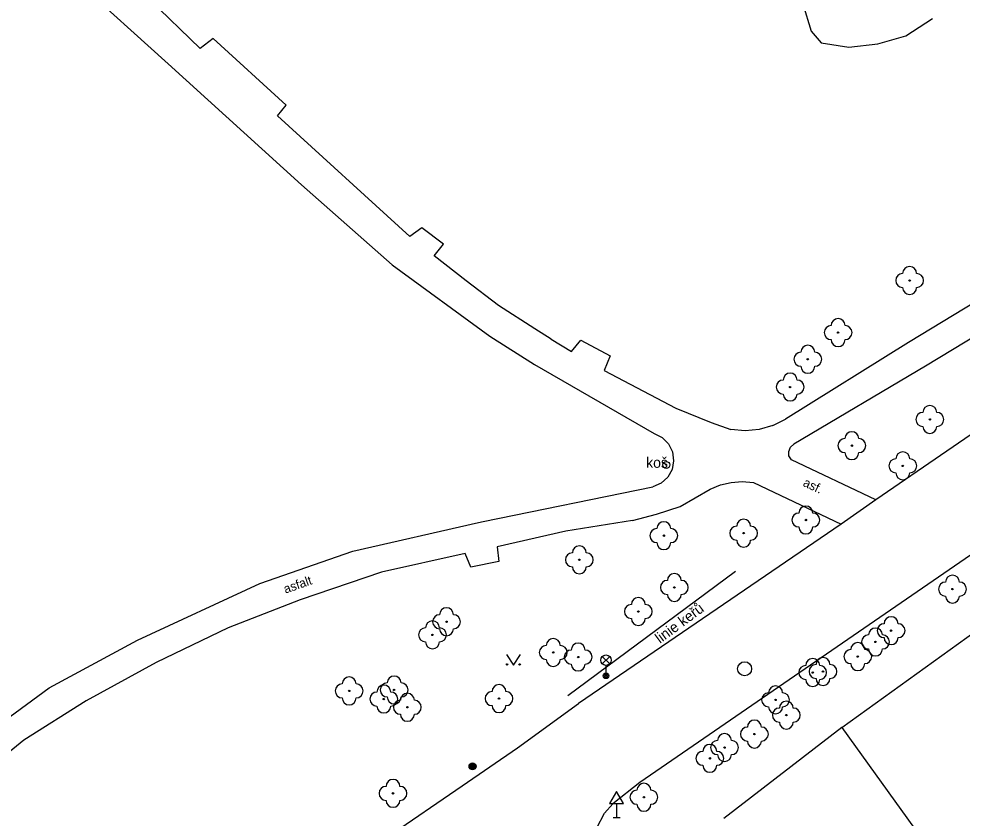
# Model space of a CAD drawing. Extents: x -600391 to -599491, y -1160176 to -1159402.
# Drawn here: x -599795.1 to -599727.5, y -1159757 to -1159699.8 of the extents above; entities that cross this region are included whole.
import ezdxf

# ---------------------------------------------------------------- set-up
doc = ezdxf.new("R2010")
doc.units = 0
for name, color, linetype in [('Level 10', 7, 'Continuous'), ('Level 11', 7, 'Continuous'), ('Level 22', 7, 'Continuous'), ('Level 25', 7, 'Continuous'), ('Level 27', 7, 'Continuous'), ('Level 33', 7, 'Continuous'), ('Level 34', 7, 'Continuous'), ('Level 36', 7, 'Continuous'), ('Level 40', 7, 'Continuous'), ('Level 42', 7, 'Continuous'), ('Level 7', 7, 'Continuous')]:
    doc.layers.add(name, color=color, linetype=linetype)

msp = doc.modelspace()

# ---------------------------------------------------------------- linework, layer by layer
at = {"layer": 'Level 10'}
for points in [[(-599700.44, -1159720.03), (-599750.59, -1159754.5), (-599752.54, -1159756.01)], [(-599723.5, -1159727.27), (-599733.67, -1159734.23)], [(-599733.67, -1159734.23), (-599736.17, -1159735.97)], [(-599736.17, -1159735.97), (-599754.99, -1159748.84)], [(-599759.37, -1159752), (-599754.99, -1159748.84)], [(-599768.71, -1159758.42), (-599763.33, -1159754.72), (-599759.37, -1159752)], [(-599752.54, -1159756.01), (-599753.13, -1159756.69)], [(-599754.21, -1159760.05), (-599754.04, -1159758.88), (-599753.67, -1159757.75), (-599753.13, -1159756.69)]]:
    msp.add_lwpolyline(points, dxfattribs=at)
at = {"layer": 'Level 11'}
for points in [[(-599774.84, -1159711.67), (-599784.4, -1159702.99), (-599790.99, -1159697.05), (-599794.55, -1159693.55), (-599797.86, -1159689.92), (-599801.13, -1159685.14)], [(-599756.95, -1159722.71), (-599758.13, -1159721.98), (-599760.73, -1159720.3), (-599763.05, -1159718.55), (-599765.34, -1159716.75), (-599764.68, -1159715.92), (-599766.23, -1159714.73), (-599767.09, -1159715.36), (-599776.56, -1159706.71), (-599775.94, -1159705.95), (-599781.19, -1159701.18), (-599782.11, -1159701.89), (-599789.43, -1159694.79), (-599788.73, -1159694.05), (-599792.16, -1159690.74), (-599793.05, -1159691.44)], [(-599738.91, -1159698.68), (-599738.32, -1159700.64), (-599737.59, -1159701.48), (-599735.6, -1159701.79), (-599733.54, -1159701.56), (-599731.52, -1159700.97), (-599729.61, -1159699.74)], [(-599702.69, -1159704.95), (-599715.07, -1159713.12), (-599731.34, -1159722.96), (-599740.14, -1159728.45)], [(-599701.48, -1159706.88), (-599714.62, -1159715.28), (-599730.12, -1159724.66)], [(-599774.84, -1159711.67), (-599768.34, -1159717.39), (-599761.35, -1159722.5), (-599758.15, -1159724.54)], [(-599756.95, -1159722.71), (-599755.49, -1159723.61), (-599754.82, -1159722.8), (-599752.72, -1159723.91), (-599753.16, -1159724.97), (-599748.01, -1159727.66), (-599745.49, -1159728.68), (-599744.07, -1159729.19)], [(-599736.1, -1159750.56), (-599718.63, -1159774.82), (-599682.64, -1159747.09), (-599699.8, -1159724.04)], [(-599758.15, -1159724.54), (-599749.57, -1159729.49)], [(-599730.12, -1159724.66), (-599739.55, -1159730.25)], [(-599741.05, -1159728.91), (-599742.03, -1159729.19), (-599743.05, -1159729.28), (-599744.07, -1159729.19)], [(-599741.05, -1159728.91), (-599740.14, -1159728.45)], [(-599749.57, -1159729.49), (-599749, -1159729.77), (-599748.54, -1159730.23), (-599748.26, -1159730.8), (-599748.17, -1159731.43), (-599748.28, -1159732.06), (-599748.59, -1159732.62), (-599749.06, -1159733.05), (-599749.65, -1159733.31)], [(-599739.72, -1159731.37), (-599739.9, -1159731.09), (-599739.92, -1159730.77), (-599739.8, -1159730.46), (-599739.55, -1159730.25)], [(-599733.67, -1159734.23), (-599739.72, -1159731.37)], [(-599745.56, -1159733.46), (-599744.82, -1159733.16), (-599744.04, -1159732.98), (-599743.25, -1159732.92)], [(-599743.25, -1159732.92), (-599742.45, -1159732.99)], [(-599802.431, -1159755.969), (-599797.836, -1159751.293), (-599792.937, -1159747.718), (-599786.619, -1159744.298), (-599777.836, -1159740.23), (-599771.18, -1159737.919), (-599762.16, -1159735.85), (-599761.815, -1159735.78), (-599749.65, -1159733.31)], [(-599751.12, -1159735.72), (-599749.4, -1159735.25), (-599747.7, -1159734.72), (-599745.56, -1159733.46)], [(-599742.45, -1159732.99), (-599736.17, -1159735.97)], [(-599751.12, -1159735.72), (-599755.89, -1159736.49), (-599760.83, -1159737.61), (-599760.71, -1159738.66), (-599762.7, -1159739.06), (-599763.12, -1159738.07)], [(-599763.12, -1159738.07), (-599769.115, -1159739.429), (-599774.939, -1159741.401), (-599780.117, -1159743.404), (-599785.263, -1159745.9), (-599790.286, -1159748.643), (-599794.755, -1159751.447), (-599797.035, -1159753.296), (-599800.641, -1159756.871), (-599805.08, -1159761.88)], [(-599743.73, -1159739.37), (-599755.75, -1159748.27)]]:
    msp.add_lwpolyline(points, dxfattribs=at)
at = {"layer": 'Level 22'}
for centre in [(-599731.25, -1159718.52), (-599736.38, -1159722.25), (-599738.55, -1159724.16), (-599739.82, -1159726.15), (-599729.8, -1159728.47), (-599735.39, -1159730.35), (-599731.74, -1159731.8), (-599738.69, -1159735.68), (-599748.87, -1159736.8), (-599743.15, -1159736.62), (-599754.93, -1159738.53), (-599748.12, -1159740.51), (-599728.18, -1159740.63), (-599750.7, -1159742.24), (-599764.45, -1159742.97), (-599732.58, -1159743.61), (-599765.46, -1159743.91), (-599733.7, -1159744.42), (-599756.8, -1159745.17), (-599755.01, -1159745.5), (-599734.97, -1159745.47), (-599737.46, -1159746.54), (-599738.2, -1159746.61), (-599768.21, -1159747.86), (-599771.43, -1159747.93), (-599768.95, -1159748.51), (-599760.69, -1159748.48), (-599740.86, -1159748.57), (-599767.26, -1159749.1), (-599740.09, -1159749.66), (-599742.38, -1159751.02), (-599744.52, -1159751.99), (-599745.57, -1159752.76), (-599768.29, -1159755.27), (-599750.3, -1159755.55)]:
    msp.add_circle(centre, 0.05, dxfattribs=at)
for centre, start, end in [((-599731.75, -1159718.52), 90, 270), ((-599731.25, -1159718.02), 0, 180), ((-599730.75, -1159718.52), 270, 90), ((-599731.25, -1159719.02), 180, 0), ((-599736.38, -1159721.75), 0, 180), ((-599736.88, -1159722.25), 90, 270), ((-599735.88, -1159722.25), 270, 90), ((-599736.38, -1159722.75), 180, 0), ((-599738.55, -1159723.66), 0, 180), ((-599739.05, -1159724.16), 90, 270), ((-599738.05, -1159724.16), 270, 90), ((-599738.55, -1159724.66), 180, 0), ((-599739.82, -1159725.65), 0, 180), ((-599740.32, -1159726.15), 90, 270), ((-599739.32, -1159726.15), 270, 90), ((-599739.82, -1159726.65), 180, 0), ((-599729.8, -1159727.97), 0, 180), ((-599730.3, -1159728.47), 90, 270), ((-599729.3, -1159728.47), 270, 90), ((-599735.39, -1159729.85), 0, 180), ((-599729.8, -1159728.97), 180, 0), ((-599735.89, -1159730.35), 90, 270), ((-599734.89, -1159730.35), 270, 90), ((-599735.39, -1159730.85), 180, 0), ((-599731.74, -1159731.3), 0, 180), ((-599732.24, -1159731.8), 90, 270), ((-599731.24, -1159731.8), 270, 90), ((-599731.74, -1159732.3), 180, 0), ((-599738.69, -1159735.18), 0, 180), ((-599743.15, -1159736.12), 0, 180), ((-599739.19, -1159735.68), 90, 270), ((-599738.19, -1159735.68), 270, 90), ((-599749.37, -1159736.8), 90, 270), ((-599748.87, -1159736.3), 0, 180), ((-599748.37, -1159736.8), 270, 90), ((-599743.65, -1159736.62), 90, 270), ((-599742.65, -1159736.62), 270, 90), ((-599738.69, -1159736.18), 180, 0), ((-599754.93, -1159738.03), 0, 180), ((-599748.87, -1159737.3), 180, 0), ((-599743.15, -1159737.12), 180, 0), ((-599755.43, -1159738.53), 90, 270), ((-599754.43, -1159738.53), 270, 90), ((-599754.93, -1159739.03), 180, 0), ((-599748.12, -1159740.01), 0, 180), ((-599728.18, -1159740.13), 0, 180), ((-599748.62, -1159740.51), 90, 270), ((-599747.62, -1159740.51), 270, 90), ((-599728.68, -1159740.63), 90, 270), ((-599727.68, -1159740.63), 270, 90), ((-599748.12, -1159741.01), 180, 0), ((-599751.2, -1159742.24), 90, 270), ((-599750.7, -1159741.74), 0, 180), ((-599750.2, -1159742.24), 270, 90), ((-599728.18, -1159741.13), 180, 0), ((-599764.45, -1159742.47), 0, 180), ((-599765.46, -1159743.41), 0, 180), ((-599764.95, -1159742.97), 90, 270), ((-599763.95, -1159742.97), 270, 90), ((-599750.7, -1159742.74), 180, 0), ((-599733.08, -1159743.61), 90, 270), ((-599732.58, -1159743.11), 0, 180), ((-599732.08, -1159743.61), 270, 90), ((-599765.96, -1159743.91), 90, 270), ((-599764.96, -1159743.91), 270, 90), ((-599764.45, -1159743.47), 180, 0), ((-599733.7, -1159743.92), 0, 180), ((-599765.46, -1159744.41), 180, 0), ((-599756.8, -1159744.67), 0, 180), ((-599734.97, -1159744.97), 0, 180), ((-599734.2, -1159744.42), 90, 270), ((-599733.2, -1159744.42), 270, 90), ((-599732.58, -1159744.11), 180, 0), ((-599757.3, -1159745.17), 90, 270), ((-599756.3, -1159745.17), 270, 90), ((-599755.51, -1159745.5), 90, 270), ((-599755.01, -1159745), 0, 180), ((-599754.51, -1159745.5), 270, 90), ((-599735.47, -1159745.47), 90, 270), ((-599734.47, -1159745.47), 270, 90), ((-599733.7, -1159744.92), 180, 0), ((-599756.8, -1159745.67), 180, 0), ((-599738.2, -1159746.11), 0, 180), ((-599737.46, -1159746.04), 0, 180), ((-599755.01, -1159746), 180, 0), ((-599738.7, -1159746.61), 90, 270), ((-599737.96, -1159746.54), 90, 270), ((-599737.7, -1159746.61), 270, 90), ((-599736.96, -1159746.54), 270, 90), ((-599734.97, -1159745.97), 180, 0), ((-599771.43, -1159747.43), 0, 180), ((-599768.21, -1159747.36), 0, 180), ((-599738.2, -1159747.11), 180, 0), ((-599737.46, -1159747.04), 180, 0), ((-599771.93, -1159747.93), 90, 270), ((-599770.93, -1159747.93), 270, 90), ((-599768.95, -1159748.01), 0, 180), ((-599768.71, -1159747.86), 90, 270), ((-599767.71, -1159747.86), 270, 90), ((-599760.69, -1159747.98), 0, 180), ((-599740.86, -1159748.07), 0, 180), ((-599771.43, -1159748.43), 180, 0), ((-599769.45, -1159748.51), 90, 270), ((-599768.21, -1159748.36), 180, 0), ((-599768.45, -1159748.51), 270, 90), ((-599767.26, -1159748.6), 0, 180), ((-599761.19, -1159748.48), 90, 270), ((-599760.19, -1159748.48), 270, 90), ((-599741.36, -1159748.57), 90, 270), ((-599740.36, -1159748.57), 270, 90), ((-599768.95, -1159749.01), 180, 0), ((-599767.76, -1159749.1), 90, 270), ((-599766.76, -1159749.1), 270, 90), ((-599760.69, -1159748.98), 180, 0), ((-599740.86, -1159749.07), 180, 0), ((-599740.59, -1159749.66), 90, 270), ((-599740.09, -1159749.16), 0, 180), ((-599739.59, -1159749.66), 270, 90), ((-599767.26, -1159749.6), 180, 0), ((-599742.88, -1159751.02), 90, 270), ((-599742.38, -1159750.52), 0, 180), ((-599741.88, -1159751.02), 270, 90), ((-599740.09, -1159750.16), 180, 0), ((-599744.52, -1159751.49), 0, 180), ((-599745.57, -1159752.26), 0, 180), ((-599745.02, -1159751.99), 90, 270), ((-599744.02, -1159751.99), 270, 90), ((-599742.38, -1159751.52), 180, 0), ((-599746.07, -1159752.76), 90, 270), ((-599745.07, -1159752.76), 270, 90), ((-599744.52, -1159752.49), 180, 0), ((-599745.57, -1159753.26), 180, 0), ((-599768.29, -1159754.77), 0, 180), ((-599750.3, -1159755.05), 0, 180), ((-599768.79, -1159755.27), 90, 270), ((-599767.79, -1159755.27), 270, 90), ((-599750.8, -1159755.55), 90, 270), ((-599749.8, -1159755.55), 270, 90), ((-599768.29, -1159755.77), 180, 0), ((-599750.3, -1159756.05), 180, 0)]:
    msp.add_arc(centre, 0.5, start, end, dxfattribs=at)
at = {"layer": 'Level 25'}
for centre, radius in [((-599748.7, -1159731.73), 0.25), ((-599748.7, -1159731.73), 0.0303), ((-599762.59, -1159753.33), 0.25), ((-599762.59, -1159753.33), 0.2), ((-599762.59, -1159753.33), 0.15), ((-599762.59, -1159753.33), 0.1), ((-599762.59, -1159753.33), 0.05)]:
    msp.add_circle(centre, radius, dxfattribs=at)
at = {"layer": 'Level 27'}
msp.add_circle((-599743.08, -1159746.34), 0.5, dxfattribs=at)
at = {"layer": 'Level 33'}
for p, q in [((-599753.285, -1159745.99), (-599752.755, -1159745.46)), ((-599753.285, -1159745.46), (-599752.755, -1159745.99)), ((-599753.02, -1159746.1), (-599753.02, -1159746.85))]:
    msp.add_line(p, q, dxfattribs=at)
for centre, radius in [((-599753.02, -1159745.725), 0.375), ((-599753.02, -1159746.85), 0.2), ((-599753.02, -1159746.85), 0.145), ((-599753.02, -1159746.85), 0.0876)]:
    msp.add_circle(centre, radius, dxfattribs=at)
at = {"layer": 'Level 34'}
for p, q in [((-599752.26, -1159755.992), (-599752.26, -1159757.01)), ((-599752.51, -1159757.01), (-599752.01, -1159757.01))]:
    msp.add_line(p, q, dxfattribs=at)
msp.add_lwpolyline([(-599752.76, -1159755.992), (-599751.76, -1159755.992), (-599752.26, -1159755.126)], close=True, dxfattribs=at)
at = {"layer": 'Level 36'}
msp.add_lwpolyline([(-599760.16, -1159745.33), (-599759.66, -1159746.08), (-599759.16, -1159745.33)], dxfattribs=at)
for centre in [(-599760.11, -1159746.03), (-599759.211, -1159746.03)]:
    msp.add_circle(centre, 0.05, dxfattribs=at)
at = {"layer": 'Level 7'}
for points in [[(-599736.1, -1159750.56), (-599718.19, -1159737.64)], [(-599736.1, -1159750.56), (-599744.56, -1159757.08)]]:
    msp.add_lwpolyline(points, dxfattribs=at)

# ---------------------------------------------------------------- texts
at = {"layer": 'Level 40'}
for s, rotation, p in [('asf.', 335.09137, (-599738.95, -1159733.22)), ('asfalt', 19.42, (-599776, -1159740.96))]:
    msp.add_text(s, height=0.65, rotation=rotation, dxfattribs=at).set_placement(p)
at = {"layer": 'Level 42'}
msp.add_text('koš', height=0.75, dxfattribs=at).set_placement((-599750.14, -1159731.94))
msp.add_text('linie keřů', height=0.75, rotation=36.52, dxfattribs=at).set_placement((-599749.15, -1159744.56))

doc.saveas('drawing.dxf')
